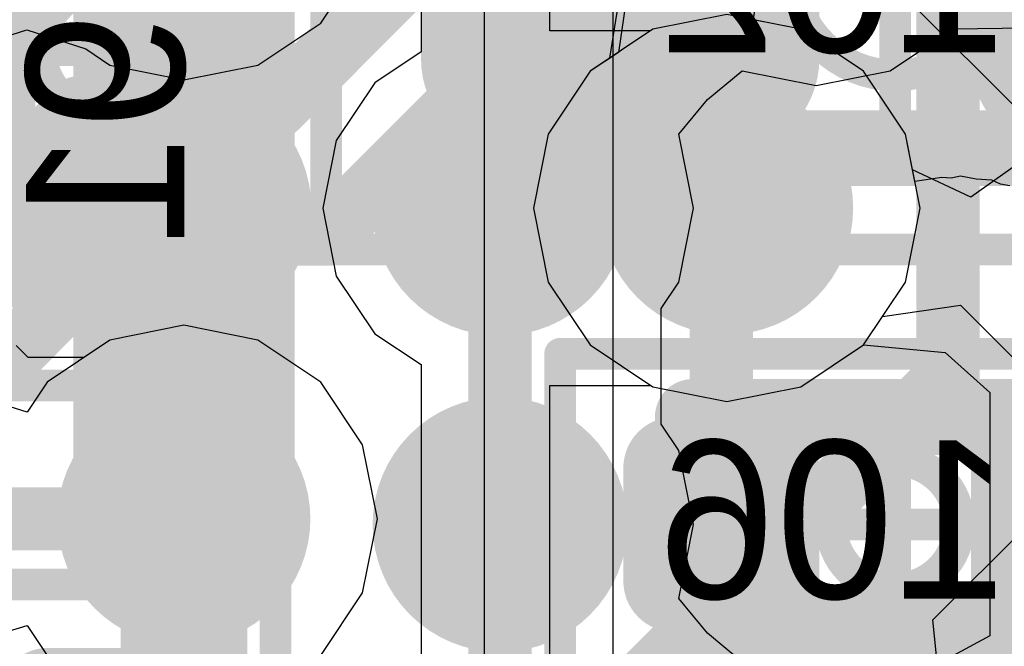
# Model space of a CAD drawing. Header units: millimetres. Extents: x -2 to 68, y -2 to 27.4.
# Tile 391 of 594: x 37.9 to 39.4, y 16.3 to 17.3. Entities that reach past the tile are written whole.
import ezdxf

# ---------------------------------------------------------------- set-up
doc = ezdxf.new("R2010")
doc.units = ezdxf.units.MM
for name, color, linetype in [('BottomLayer', 5, 'Continuous'), ('BottomPaste', 16, 'Continuous'), ('BottomSolder', 6, 'Continuous'), ('DrillGuide', 244, 'Continuous'), ('Mechanical10', 56, 'Continuous'), ('Mechanical17', 56, 'Continuous'), ('Mechanical6', 56, 'Continuous'), ('MidLayer1', 16, 'Continuous'), ('MidLayer2', 76, 'Continuous'), ('MidLayer3', 90, 'Continuous'), ('MidLayer4', 156, 'Continuous'), ('MidLayer5', 130, 'Continuous'), ('MidLayer6', 216, 'Continuous'), ('MidLayer7', 6, 'Continuous'), ('MidLayer8', 54, 'Continuous'), ('MultiLayer', 9, 'Continuous'), ('TopLayer', 1, 'Continuous'), ('TopPaste', 8, 'Continuous'), ('TopSolder', 216, 'Continuous'), ('ViaHoleLayer', 16, 'Continuous')]:
    doc.layers.add(name, color=color, linetype=linetype)

# ---------------------------------------------------------------- blocks, each defined once
blk = doc.blocks.new('BGA486C50P27X27_1400X1400X125_227')
at = {"layer": 'TopLayer', "const_width": 0.1}
for points in [[(1.45, -2, 1), (1.55, -2, 1)], [(0.95, -2.5, 1), (1.05, -2.5, 1)], [(1.45, -2.5, 1), (1.55, -2.5, 1)]]:
    blk.add_lwpolyline(points, format="xyb", close=True, dxfattribs=at)
at = {"layer": 'TopPaste', "const_width": 0.1}
for points in [[(1.45, -2, 1), (1.55, -2, 1)], [(0.95, -2.5, 1), (1.05, -2.5, 1)], [(1.45, -2.5, 1), (1.55, -2.5, 1)]]:
    blk.add_lwpolyline(points, format="xyb", close=True, dxfattribs=at)
at = {"layer": 'TopSolder', "const_width": 0.2016}
for points in [[(1.3992, -2, 1), (1.6008, -2, 1)], [(0.8992, -2.5, 1), (1.1008, -2.5, 1)], [(1.3992, -2.5, 1), (1.6008, -2.5, 1)]]:
    blk.add_lwpolyline(points, format="xyb", close=True, dxfattribs=at)
blk = doc.blocks.new('CAP_0402_B_352')
at = {"layer": 'BottomLayer', "const_width": 0.1508}
for points in [[(-0.3462, 0.1392, 1), (-0.1954, 0.1392, 1)], [(0.1954, 0.1392, 1), (0.3462, 0.1392, 1)], [(0.5238, 0.1392, 1), (0.6746, 0.1392, 1)]]:
    blk.add_lwpolyline(points, format="xyb", close=True, dxfattribs=at)
at = {"layer": 'BottomLayer'}
for points in [[(0.2708, -0.29), (0.5992, -0.29), (0.2708, 0.29), (0.5992, 0.29)], [(-0.12, 0.1392), (-0.75, 0.1392), (-0.12, -0.1392), (-0.75, -0.1392)], [(0.12, -0.1392), (0.75, -0.1392), (0.12, 0.1392), (0.75, 0.1392)]]:
    blk.add_solid(points, dxfattribs=at)
at = {"layer": 'BottomPaste', "const_width": 0.1508}
for points in [[(-0.3462, 0.1392, 1), (-0.1954, 0.1392, 1)], [(0.1954, 0.1392, 1), (0.3462, 0.1392, 1)], [(0.5238, 0.1392, 1), (0.6746, 0.1392, 1)]]:
    blk.add_lwpolyline(points, format="xyb", close=True, dxfattribs=at)
at = {"layer": 'BottomPaste'}
for points in [[(0.2708, -0.29), (0.5992, -0.29), (0.2708, 0.29), (0.5992, 0.29)], [(-0.12, 0.1392), (-0.75, 0.1392), (-0.12, -0.1392), (-0.75, -0.1392)], [(0.12, -0.1392), (0.75, -0.1392), (0.12, 0.1392), (0.75, 0.1392)]]:
    blk.add_solid(points, dxfattribs=at)
at = {"layer": 'BottomSolder', "const_width": 0.1508}
for points in [[(-0.3462, 0.1392, 1), (-0.1954, 0.1392, 1)], [(0.1954, 0.1392, 1), (0.3462, 0.1392, 1)], [(0.5238, 0.1392, 1), (0.6746, 0.1392, 1)]]:
    blk.add_lwpolyline(points, format="xyb", close=True, dxfattribs=at)
at = {"layer": 'BottomSolder'}
for points in [[(0.2708, -0.29), (0.5992, -0.29), (0.2708, 0.29), (0.5992, 0.29)], [(-0.12, 0.1392), (-0.75, 0.1392), (-0.12, -0.1392), (-0.75, -0.1392)], [(0.12, -0.1392), (0.75, -0.1392), (0.12, 0.1392), (0.75, 0.1392)]]:
    blk.add_solid(points, dxfattribs=at)
at = {"layer": 'Mechanical10', "const_width": 0.12}
for points in [[(0.53, 0.28), (-0.53, 0.28)], [(0.53, 0.28), (0.53, -0.28)]]:
    blk.add_lwpolyline(points, dxfattribs=at)
at = {"layer": 'Mechanical10', "const_width": 0.06}
blk.add_lwpolyline([(0.5, 0.28, 1), (0.56, 0.28, 1)], format="xyb", close=True, dxfattribs=at)
blk.add_lwpolyline([(0.5, 0.28, 1), (0.56, 0.28, 1)], format="xyb", close=True, dxfattribs=at)
at = {"layer": 'Mechanical6', "const_width": 0.05}
for points in [[(0.9, 0.44), (-0.9, 0.44)], [(0.9, 0.44), (0.9, -0.44)], [(0, 0.22), (0, -0.22)]]:
    blk.add_lwpolyline(points, dxfattribs=at)
at = {"layer": 'Mechanical6'}
for points, const_width in [([(0.8875, 0.44, 1), (0.9125, 0.44, 1)], 0.025), ([(0.8875, 0.44, 1), (0.9125, 0.44, 1)], 0.025), ([(-0.0125, 0.22, 1), (0.0125, 0.22, 1)], 0.025), ([(0.165, 0, 1), (-0.165, 0, 1)], 0.05)]:
    blk.add_lwpolyline(points, format="xyb", close=True, dxfattribs=dict(at, const_width=const_width))
blk = doc.blocks.new('CAP_0201_B_363')
at = {"layer": 'BottomLayer', "const_width": 0.0806}
for points in [[(-0.3897, 0.0894, 1), (-0.3091, 0.0894, 1)], [(-0.2409, 0.0894, 1), (-0.1603, 0.0894, 1)], [(0.1603, 0.0894, 1), (0.2409, 0.0894, 1)], [(0.3091, 0.0894, 1), (0.3897, 0.0894, 1)], [(-0.3897, -0.0894, 1), (-0.3091, -0.0894, 1)], [(-0.2409, -0.0894, 1), (-0.1603, -0.0894, 1)], [(0.1603, -0.0894, 1), (0.2409, -0.0894, 1)], [(0.3091, -0.0894, 1), (0.3897, -0.0894, 1)]]:
    blk.add_lwpolyline(points, format="xyb", close=True, dxfattribs=at)
at = {"layer": 'BottomLayer'}
for points in [[(-0.2006, 0.17), (-0.3494, 0.17), (-0.2006, -0.17), (-0.3494, -0.17)], [(0.2006, -0.17), (0.3494, -0.17), (0.2006, 0.17), (0.3494, 0.17)], [(-0.12, 0.0894), (-0.43, 0.0894), (-0.12, -0.0894), (-0.43, -0.0894)], [(0.12, -0.0894), (0.43, -0.0894), (0.12, 0.0894), (0.43, 0.0894)]]:
    blk.add_solid(points, dxfattribs=at)
at = {"layer": 'BottomPaste', "const_width": 0.0806}
for points in [[(-0.3897, 0.0894, 1), (-0.3091, 0.0894, 1)], [(-0.2409, 0.0894, 1), (-0.1603, 0.0894, 1)], [(0.1603, 0.0894, 1), (0.2409, 0.0894, 1)], [(0.3091, 0.0894, 1), (0.3897, 0.0894, 1)], [(-0.3897, -0.0894, 1), (-0.3091, -0.0894, 1)], [(-0.2409, -0.0894, 1), (-0.1603, -0.0894, 1)], [(0.1603, -0.0894, 1), (0.2409, -0.0894, 1)], [(0.3091, -0.0894, 1), (0.3897, -0.0894, 1)]]:
    blk.add_lwpolyline(points, format="xyb", close=True, dxfattribs=at)
at = {"layer": 'BottomPaste'}
for points in [[(-0.2006, 0.17), (-0.3494, 0.17), (-0.2006, -0.17), (-0.3494, -0.17)], [(0.2006, -0.17), (0.3494, -0.17), (0.2006, 0.17), (0.3494, 0.17)], [(-0.12, 0.0894), (-0.43, 0.0894), (-0.12, -0.0894), (-0.43, -0.0894)], [(0.12, -0.0894), (0.43, -0.0894), (0.12, 0.0894), (0.43, 0.0894)]]:
    blk.add_solid(points, dxfattribs=at)
at = {"layer": 'BottomSolder', "const_width": 0.0806}
for points in [[(-0.3897, 0.0894, 1), (-0.3091, 0.0894, 1)], [(-0.2409, 0.0894, 1), (-0.1603, 0.0894, 1)], [(0.1603, 0.0894, 1), (0.2409, 0.0894, 1)], [(0.3091, 0.0894, 1), (0.3897, 0.0894, 1)], [(-0.3897, -0.0894, 1), (-0.3091, -0.0894, 1)], [(-0.2409, -0.0894, 1), (-0.1603, -0.0894, 1)], [(0.1603, -0.0894, 1), (0.2409, -0.0894, 1)], [(0.3091, -0.0894, 1), (0.3897, -0.0894, 1)]]:
    blk.add_lwpolyline(points, format="xyb", close=True, dxfattribs=at)
at = {"layer": 'BottomSolder'}
for points in [[(-0.2006, 0.17), (-0.3494, 0.17), (-0.2006, -0.17), (-0.3494, -0.17)], [(0.2006, -0.17), (0.3494, -0.17), (0.2006, 0.17), (0.3494, 0.17)], [(-0.12, 0.0894), (-0.43, 0.0894), (-0.12, -0.0894), (-0.43, -0.0894)], [(0.12, -0.0894), (0.43, -0.0894), (0.12, 0.0894), (0.43, 0.0894)]]:
    blk.add_solid(points, dxfattribs=at)
at = {"layer": 'Mechanical10', "const_width": 0.12}
for points in [[(-0.32, 0.17), (-0.32, -0.17)], [(0.32, 0.17), (-0.32, 0.17)], [(0.32, 0.17), (0.32, -0.17)], [(0.32, -0.17), (-0.32, -0.17)]]:
    blk.add_lwpolyline(points, dxfattribs=at)
at = {"layer": 'Mechanical10', "const_width": 0.06}
for points in [[(-0.35, 0.17, 1), (-0.29, 0.17, 1)], [(-0.35, 0.17, 1), (-0.29, 0.17, 1)], [(0.29, 0.17, 1), (0.35, 0.17, 1)], [(0.29, 0.17, 1), (0.35, 0.17, 1)], [(-0.35, -0.17, 1), (-0.29, -0.17, 1)], [(-0.35, -0.17, 1), (-0.29, -0.17, 1)], [(0.29, -0.17, 1), (0.35, -0.17, 1)], [(0.29, -0.17, 1), (0.35, -0.17, 1)]]:
    blk.add_lwpolyline(points, format="xyb", close=True, dxfattribs=at)
at = {"layer": 'Mechanical6', "const_width": 0.05}
for points in [[(-0.53, 0.27), (-0.53, -0.27)], [(0.53, 0.27), (-0.53, 0.27)], [(0.53, 0.27), (0.53, -0.27)], [(0, 0.135), (0, -0.135)], [(0.135, 0), (-0.135, 0)], [(0.53, -0.27), (-0.53, -0.27)]]:
    blk.add_lwpolyline(points, dxfattribs=at)
at = {"layer": 'Mechanical6'}
for points, const_width in [([(-0.5425, 0.27, 1), (-0.5175, 0.27, 1)], 0.025), ([(-0.5425, 0.27, 1), (-0.5175, 0.27, 1)], 0.025), ([(0.5175, 0.27, 1), (0.5425, 0.27, 1)], 0.025), ([(0.5175, 0.27, 1), (0.5425, 0.27, 1)], 0.025), ([(-0.0125, 0.135, 1), (0.0125, 0.135, 1)], 0.025), ([(0.1013, 0, 1), (-0.1013, 0, 1)], 0.05), ([(-0.1475, 0, 1), (-0.1225, 0, 1)], 0.025), ([(-0.1138, 0, 1), (-0.0888, 0, 1)], 0.025), ([(0.0888, 0, 1), (0.1138, 0, 1)], 0.025), ([(0.1225, 0, 1), (0.1475, 0, 1)], 0.025), ([(-0.0125, -0.135, 1), (0.0125, -0.135, 1)], 0.025), ([(-0.5425, -0.27, 1), (-0.5175, -0.27, 1)], 0.025), ([(-0.5425, -0.27, 1), (-0.5175, -0.27, 1)], 0.025), ([(0.5175, -0.27, 1), (0.5425, -0.27, 1)], 0.025), ([(0.5175, -0.27, 1), (0.5425, -0.27, 1)], 0.025)]:
    blk.add_lwpolyline(points, format="xyb", close=True, dxfattribs=dict(at, const_width=const_width))
blk = doc.blocks.new('CAP_0201_B_374')
at = {"layer": 'BottomLayer', "const_width": 0.0806}
for points in [[(-0.3897, 0.0894, 1), (-0.3091, 0.0894, 1)], [(-0.2409, 0.0894, 1), (-0.1603, 0.0894, 1)], [(0.1603, 0.0894, 1), (0.2409, 0.0894, 1)], [(0.3091, 0.0894, 1), (0.3897, 0.0894, 1)], [(-0.3897, -0.0894, 1), (-0.3091, -0.0894, 1)], [(-0.2409, -0.0894, 1), (-0.1603, -0.0894, 1)], [(0.1603, -0.0894, 1), (0.2409, -0.0894, 1)], [(0.3091, -0.0894, 1), (0.3897, -0.0894, 1)]]:
    blk.add_lwpolyline(points, format="xyb", close=True, dxfattribs=at)
at = {"layer": 'BottomLayer'}
for points in [[(-0.2006, 0.17), (-0.3494, 0.17), (-0.2006, -0.17), (-0.3494, -0.17)], [(0.2006, -0.17), (0.3494, -0.17), (0.2006, 0.17), (0.3494, 0.17)], [(-0.12, 0.0894), (-0.43, 0.0894), (-0.12, -0.0894), (-0.43, -0.0894)], [(0.12, -0.0894), (0.43, -0.0894), (0.12, 0.0894), (0.43, 0.0894)]]:
    blk.add_solid(points, dxfattribs=at)
at = {"layer": 'BottomPaste', "const_width": 0.0806}
for points in [[(-0.3897, 0.0894, 1), (-0.3091, 0.0894, 1)], [(-0.2409, 0.0894, 1), (-0.1603, 0.0894, 1)], [(0.1603, 0.0894, 1), (0.2409, 0.0894, 1)], [(0.3091, 0.0894, 1), (0.3897, 0.0894, 1)], [(-0.3897, -0.0894, 1), (-0.3091, -0.0894, 1)], [(-0.2409, -0.0894, 1), (-0.1603, -0.0894, 1)], [(0.1603, -0.0894, 1), (0.2409, -0.0894, 1)], [(0.3091, -0.0894, 1), (0.3897, -0.0894, 1)]]:
    blk.add_lwpolyline(points, format="xyb", close=True, dxfattribs=at)
at = {"layer": 'BottomPaste'}
for points in [[(-0.2006, 0.17), (-0.3494, 0.17), (-0.2006, -0.17), (-0.3494, -0.17)], [(0.2006, -0.17), (0.3494, -0.17), (0.2006, 0.17), (0.3494, 0.17)], [(-0.12, 0.0894), (-0.43, 0.0894), (-0.12, -0.0894), (-0.43, -0.0894)], [(0.12, -0.0894), (0.43, -0.0894), (0.12, 0.0894), (0.43, 0.0894)]]:
    blk.add_solid(points, dxfattribs=at)
at = {"layer": 'BottomSolder', "const_width": 0.0806}
for points in [[(-0.3897, 0.0894, 1), (-0.3091, 0.0894, 1)], [(-0.2409, 0.0894, 1), (-0.1603, 0.0894, 1)], [(0.1603, 0.0894, 1), (0.2409, 0.0894, 1)], [(0.3091, 0.0894, 1), (0.3897, 0.0894, 1)], [(-0.3897, -0.0894, 1), (-0.3091, -0.0894, 1)], [(-0.2409, -0.0894, 1), (-0.1603, -0.0894, 1)], [(0.1603, -0.0894, 1), (0.2409, -0.0894, 1)], [(0.3091, -0.0894, 1), (0.3897, -0.0894, 1)]]:
    blk.add_lwpolyline(points, format="xyb", close=True, dxfattribs=at)
at = {"layer": 'BottomSolder'}
for points in [[(-0.2006, 0.17), (-0.3494, 0.17), (-0.2006, -0.17), (-0.3494, -0.17)], [(0.2006, -0.17), (0.3494, -0.17), (0.2006, 0.17), (0.3494, 0.17)], [(-0.12, 0.0894), (-0.43, 0.0894), (-0.12, -0.0894), (-0.43, -0.0894)], [(0.12, -0.0894), (0.43, -0.0894), (0.12, 0.0894), (0.43, 0.0894)]]:
    blk.add_solid(points, dxfattribs=at)
at = {"layer": 'Mechanical10', "const_width": 0.12}
for points in [[(0.32, 0.17), (-0.32, 0.17)], [(-0.32, -0.17), (-0.32, 0.17)], [(0.32, -0.17), (0.32, 0.17)], [(0.32, -0.17), (-0.32, -0.17)]]:
    blk.add_lwpolyline(points, dxfattribs=at)
at = {"layer": 'Mechanical10', "const_width": 0.06}
for points in [[(-0.35, 0.17, 1), (-0.29, 0.17, 1)], [(-0.35, 0.17, 1), (-0.29, 0.17, 1)], [(0.29, 0.17, 1), (0.35, 0.17, 1)], [(0.29, 0.17, 1), (0.35, 0.17, 1)], [(-0.35, -0.17, 1), (-0.29, -0.17, 1)], [(-0.35, -0.17, 1), (-0.29, -0.17, 1)], [(0.29, -0.17, 1), (0.35, -0.17, 1)], [(0.29, -0.17, 1), (0.35, -0.17, 1)]]:
    blk.add_lwpolyline(points, format="xyb", close=True, dxfattribs=at)
at = {"layer": 'Mechanical6', "const_width": 0.05}
for points in [[(0.53, 0.27), (-0.53, 0.27)], [(-0.53, -0.27), (-0.53, 0.27)], [(0.53, -0.27), (0.53, 0.27)], [(0, -0.135), (0, 0.135)], [(0.135, 0), (-0.135, 0)], [(0.53, -0.27), (-0.53, -0.27)]]:
    blk.add_lwpolyline(points, dxfattribs=at)
at = {"layer": 'Mechanical6'}
for points, const_width in [([(-0.5425, 0.27, 1), (-0.5175, 0.27, 1)], 0.025), ([(-0.5425, 0.27, 1), (-0.5175, 0.27, 1)], 0.025), ([(0.5175, 0.27, 1), (0.5425, 0.27, 1)], 0.025), ([(0.5175, 0.27, 1), (0.5425, 0.27, 1)], 0.025), ([(-0.0125, 0.135, 1), (0.0125, 0.135, 1)], 0.025), ([(0.1013, 0, 1), (-0.1013, 0, 1)], 0.05), ([(-0.1475, 0, 1), (-0.1225, 0, 1)], 0.025), ([(-0.1138, 0, 1), (-0.0888, 0, 1)], 0.025), ([(0.0888, 0, 1), (0.1138, 0, 1)], 0.025), ([(0.1225, 0, 1), (0.1475, 0, 1)], 0.025), ([(-0.0125, -0.135, 1), (0.0125, -0.135, 1)], 0.025), ([(-0.5425, -0.27, 1), (-0.5175, -0.27, 1)], 0.025), ([(-0.5425, -0.27, 1), (-0.5175, -0.27, 1)], 0.025), ([(0.5175, -0.27, 1), (0.5425, -0.27, 1)], 0.025), ([(0.5175, -0.27, 1), (0.5425, -0.27, 1)], 0.025)]:
    blk.add_lwpolyline(points, format="xyb", close=True, dxfattribs=dict(at, const_width=const_width))
blk = doc.blocks.new('CAP_0201_B_376')
at = {"layer": 'BottomLayer', "const_width": 0.0806}
for points in [[(-0.3897, 0.0894, 1), (-0.3091, 0.0894, 1)], [(-0.2409, 0.0894, 1), (-0.1603, 0.0894, 1)], [(0.1603, 0.0894, 1), (0.2409, 0.0894, 1)], [(0.3091, 0.0894, 1), (0.3897, 0.0894, 1)], [(-0.3897, -0.0894, 1), (-0.3091, -0.0894, 1)], [(-0.2409, -0.0894, 1), (-0.1603, -0.0894, 1)], [(0.1603, -0.0894, 1), (0.2409, -0.0894, 1)], [(0.3091, -0.0894, 1), (0.3897, -0.0894, 1)]]:
    blk.add_lwpolyline(points, format="xyb", close=True, dxfattribs=at)
at = {"layer": 'BottomLayer'}
for points in [[(-0.2006, 0.17), (-0.3494, 0.17), (-0.2006, -0.17), (-0.3494, -0.17)], [(0.2006, -0.17), (0.3494, -0.17), (0.2006, 0.17), (0.3494, 0.17)], [(-0.12, 0.0894), (-0.43, 0.0894), (-0.12, -0.0894), (-0.43, -0.0894)], [(0.12, -0.0894), (0.43, -0.0894), (0.12, 0.0894), (0.43, 0.0894)]]:
    blk.add_solid(points, dxfattribs=at)
at = {"layer": 'BottomPaste', "const_width": 0.0806}
for points in [[(-0.3897, 0.0894, 1), (-0.3091, 0.0894, 1)], [(-0.2409, 0.0894, 1), (-0.1603, 0.0894, 1)], [(0.1603, 0.0894, 1), (0.2409, 0.0894, 1)], [(0.3091, 0.0894, 1), (0.3897, 0.0894, 1)], [(-0.3897, -0.0894, 1), (-0.3091, -0.0894, 1)], [(-0.2409, -0.0894, 1), (-0.1603, -0.0894, 1)], [(0.1603, -0.0894, 1), (0.2409, -0.0894, 1)], [(0.3091, -0.0894, 1), (0.3897, -0.0894, 1)]]:
    blk.add_lwpolyline(points, format="xyb", close=True, dxfattribs=at)
at = {"layer": 'BottomPaste'}
for points in [[(-0.2006, 0.17), (-0.3494, 0.17), (-0.2006, -0.17), (-0.3494, -0.17)], [(0.2006, -0.17), (0.3494, -0.17), (0.2006, 0.17), (0.3494, 0.17)], [(-0.12, 0.0894), (-0.43, 0.0894), (-0.12, -0.0894), (-0.43, -0.0894)], [(0.12, -0.0894), (0.43, -0.0894), (0.12, 0.0894), (0.43, 0.0894)]]:
    blk.add_solid(points, dxfattribs=at)
at = {"layer": 'BottomSolder', "const_width": 0.0806}
for points in [[(-0.3897, 0.0894, 1), (-0.3091, 0.0894, 1)], [(-0.2409, 0.0894, 1), (-0.1603, 0.0894, 1)], [(0.1603, 0.0894, 1), (0.2409, 0.0894, 1)], [(0.3091, 0.0894, 1), (0.3897, 0.0894, 1)], [(-0.3897, -0.0894, 1), (-0.3091, -0.0894, 1)], [(-0.2409, -0.0894, 1), (-0.1603, -0.0894, 1)], [(0.1603, -0.0894, 1), (0.2409, -0.0894, 1)], [(0.3091, -0.0894, 1), (0.3897, -0.0894, 1)]]:
    blk.add_lwpolyline(points, format="xyb", close=True, dxfattribs=at)
at = {"layer": 'BottomSolder'}
for points in [[(-0.2006, 0.17), (-0.3494, 0.17), (-0.2006, -0.17), (-0.3494, -0.17)], [(0.2006, -0.17), (0.3494, -0.17), (0.2006, 0.17), (0.3494, 0.17)], [(-0.12, 0.0894), (-0.43, 0.0894), (-0.12, -0.0894), (-0.43, -0.0894)], [(0.12, -0.0894), (0.43, -0.0894), (0.12, 0.0894), (0.43, 0.0894)]]:
    blk.add_solid(points, dxfattribs=at)
at = {"layer": 'Mechanical10', "const_width": 0.12}
for points in [[(0.32, 0.17), (-0.32, 0.17)], [(-0.32, -0.17), (-0.32, 0.17)], [(0.32, -0.17), (0.32, 0.17)], [(0.32, -0.17), (-0.32, -0.17)]]:
    blk.add_lwpolyline(points, dxfattribs=at)
at = {"layer": 'Mechanical10', "const_width": 0.06}
for points in [[(-0.35, 0.17, 1), (-0.29, 0.17, 1)], [(-0.35, 0.17, 1), (-0.29, 0.17, 1)], [(0.29, 0.17, 1), (0.35, 0.17, 1)], [(0.29, 0.17, 1), (0.35, 0.17, 1)], [(-0.35, -0.17, 1), (-0.29, -0.17, 1)], [(-0.35, -0.17, 1), (-0.29, -0.17, 1)], [(0.29, -0.17, 1), (0.35, -0.17, 1)], [(0.29, -0.17, 1), (0.35, -0.17, 1)]]:
    blk.add_lwpolyline(points, format="xyb", close=True, dxfattribs=at)
at = {"layer": 'Mechanical6', "const_width": 0.05}
for points in [[(0.53, 0.27), (-0.53, 0.27)], [(-0.53, -0.27), (-0.53, 0.27)], [(0.53, -0.27), (0.53, 0.27)], [(0, -0.135), (0, 0.135)], [(0.135, 0), (-0.135, 0)], [(0.53, -0.27), (-0.53, -0.27)]]:
    blk.add_lwpolyline(points, dxfattribs=at)
at = {"layer": 'Mechanical6'}
for points, const_width in [([(-0.5425, 0.27, 1), (-0.5175, 0.27, 1)], 0.025), ([(-0.5425, 0.27, 1), (-0.5175, 0.27, 1)], 0.025), ([(0.5175, 0.27, 1), (0.5425, 0.27, 1)], 0.025), ([(0.5175, 0.27, 1), (0.5425, 0.27, 1)], 0.025), ([(-0.0125, 0.135, 1), (0.0125, 0.135, 1)], 0.025), ([(0.1013, 0, 1), (-0.1013, 0, 1)], 0.05), ([(-0.1475, 0, 1), (-0.1225, 0, 1)], 0.025), ([(-0.1138, 0, 1), (-0.0888, 0, 1)], 0.025), ([(0.0888, 0, 1), (0.1138, 0, 1)], 0.025), ([(0.1225, 0, 1), (0.1475, 0, 1)], 0.025), ([(-0.0125, -0.135, 1), (0.0125, -0.135, 1)], 0.025), ([(-0.5425, -0.27, 1), (-0.5175, -0.27, 1)], 0.025), ([(-0.5425, -0.27, 1), (-0.5175, -0.27, 1)], 0.025), ([(0.5175, -0.27, 1), (0.5425, -0.27, 1)], 0.025), ([(0.5175, -0.27, 1), (0.5425, -0.27, 1)], 0.025)]:
    blk.add_lwpolyline(points, format="xyb", close=True, dxfattribs=dict(at, const_width=const_width))

msp = doc.modelspace()

# ---------------------------------------------------------------- linework, layer by layer
at = {"layer": 'BottomLayer', "const_width": 0.1}
for points in [[(38.8285, 16.9936), (38.8285, 17.3615)], [(38.8285, 16.9936), (38.975, 16.8471)], [(37.375, 16.975), (38, 16.975)], [(38.975, 16.5), (38.975, 16.8471)], [(38.975, 16.0907), (38.975, 16.5)]]:
    msp.add_lwpolyline(points, dxfattribs=at)
at = {"layer": 'BottomLayer', "const_width": 0.05}
for points in [[(38.8035, 16.9936, 1), (38.8535, 16.9936, 1)], [(38.8035, 16.9936, 1), (38.8535, 16.9936, 1)], [(37.975, 16.975, 1), (38.025, 16.975, 1)], [(38.95, 16.8471, 1), (39, 16.8471, 1)], [(38.95, 16.8471, 1), (39, 16.8471, 1)], [(38.95, 16.5, 1), (39, 16.5, 1)], [(38.95, 16.5, 1), (39, 16.5, 1)]]:
    msp.add_lwpolyline(points, format="xyb", close=True, dxfattribs=at)
at = {"layer": 'DrillGuide'}
for points, const_width in [([(38.9336, 17.0003, 1), (39.0336, 17.0003, 1)], 0.1), ([(38.1, 17, 1), (38.15, 17, 1)], 0.05), ([(38.6, 17, 1), (38.65, 17, 1)], 0.05), ([(38.075, 16.509, 1), (38.175, 16.509, 1)], 0.1)]:
    msp.add_lwpolyline(points, format="xyb", close=True, dxfattribs=dict(at, const_width=const_width))
at = {"layer": 'MidLayer1'}
for p, q in [((38.5, 17.592), (38.5, 17.2473)), ((38.7039, 17.2805), (38.7039, 17.5617)), ((38.9836, 17.3062), (38.8666, 17.2829)), ((39.1007, 17.2829), (38.9836, 17.3062)), ((38.863, 17.2805), (38.7039, 17.2805)), ((38.8666, 17.2829), (38.863, 17.2805)), ((39.1999, 17.2166), (39.1007, 17.2829)), ((38.5, 17.2473), (38.4269, 17.1984)), ((39.2662, 17.1174), (39.1999, 17.2166)), ((38.4267, 17.1983), (38.366, 17.1073)), ((38.4269, 17.1984), (38.4267, 17.1983)), ((39.2895, 17.0003), (39.2662, 17.1174)), ((38.366, 17.1073), (38.3446, 17)), ((38.3446, 17), (38.366, 16.8927)), ((39.2662, 16.8833), (39.2895, 17.0003)), ((38.366, 16.8927), (38.4267, 16.8017)), ((39.1999, 16.784), (39.2662, 16.8833)), ((38.4267, 16.8017), (38.5, 16.7528)), ((39.1007, 16.7177), (39.1999, 16.784)), ((38.5, 16.7528), (38.5, 16.2472)), ((38.7039, 16.2804), (38.7039, 16.7198)), ((38.7039, 16.7198), (38.8635, 16.7198)), ((38.8635, 16.7198), (38.8666, 16.7177)), ((38.8666, 16.7177), (38.9836, 16.6944)), ((38.9836, 16.6944), (39.1007, 16.7177))]:
    msp.add_line(p, q, dxfattribs=at)
for points, const_width in [([(38.125, 17), (38.125, 17.491)], 0.35), ([(38.125, 16.509), (38.125, 17)], 0.35), ([(38.625, 17), (38.6252, 17.0002)], 0.15), ([(38.6252, 17.0002), (38.9835, 17.0002)], 0.15), ([(38.9835, 17.0002), (38.9836, 17.0003)], 0.15)]:
    msp.add_lwpolyline(points, dxfattribs=dict(at, const_width=const_width))
for points, const_width in [([(38.8836, 17.0003, 1), (39.0836, 17.0003, 1)], 0.2), ([(38.0375, 17, 1), (38.2125, 17, 1)], 0.175), ([(38.0375, 17, 1), (38.2125, 17, 1)], 0.175), ([(38.05, 17, 1), (38.2, 17, 1)], 0.15), ([(38.55, 17, 1), (38.7, 17, 1)], 0.15), ([(38.5875, 17, 1), (38.6625, 17, 1)], 0.075), ([(38.5877, 17.0002, 1), (38.6627, 17.0002, 1)], 0.075), ([(38.5877, 17.0002, 1), (38.6627, 17.0002, 1)], 0.075), ([(38.946, 17.0002, 1), (39.021, 17.0002, 1)], 0.075), ([(38.946, 17.0002, 1), (39.021, 17.0002, 1)], 0.075), ([(38.9461, 17.0003, 1), (39.0211, 17.0003, 1)], 0.075), ([(38.025, 16.509, 1), (38.225, 16.509, 1)], 0.2), ([(38.0375, 16.509, 1), (38.2125, 16.509, 1)], 0.175)]:
    msp.add_lwpolyline(points, format="xyb", close=True, dxfattribs=dict(at, const_width=const_width))
at = {"layer": 'MidLayer2'}
for p, q in [((38.8226, 17.3938), (38.7982, 17.2372)), ((39.1007, 17.2829), (39.0265, 17.3917)), ((39.1999, 17.2166), (39.1007, 17.2829)), ((38.7982, 17.2372), (38.7673, 17.2166)), ((38.7673, 17.2166), (38.701, 17.1174)), ((39.2662, 17.1174), (39.1999, 17.2166)), ((38.701, 17.1174), (38.6777, 17.0003)), ((39.2775, 17.0608), (39.2662, 17.1174)), ((39.4797, 17.0958), (39.3698, 17.0177)), ((39.3698, 17.0177), (39.2775, 17.0608)), ((38.6777, 17.0003), (38.701, 16.8833)), ((38.701, 16.8833), (38.7673, 16.784)), ((38.7673, 16.784), (38.8666, 16.7177)), ((39.1007, 16.7177), (39.1999, 16.784)), ((39.1999, 16.784), (39.3293, 16.7721)), ((39.3293, 16.7721), (39.4, 16.7089)), ((38.8666, 16.7177), (38.9836, 16.6944)), ((38.9836, 16.6944), (39.1007, 16.7177)), ((39.4, 16.7089), (39.4, 16.3238)), ((39.4, 16.3238), (39.273, 16.2559))]:
    msp.add_line(p, q, dxfattribs=at)
at = {"layer": 'MidLayer2', "const_width": 0.2}
for points in [[(38.8836, 17.0003, 1), (39.0836, 17.0003, 1)], [(38.025, 16.509, 1), (38.225, 16.509, 1)]]:
    msp.add_lwpolyline(points, format="xyb", close=True, dxfattribs=at)
at = {"layer": 'MidLayer3'}
for p, q in [((38.8523, 17.7477), (39.6, 17)), ((38.9836, 17.3062), (38.8666, 17.2829)), ((39.1007, 17.2829), (38.9836, 17.3062)), ((38.8666, 17.2829), (38.7673, 17.2166)), ((39.1999, 17.2166), (39.1007, 17.2829)), ((38.7673, 17.2166), (38.701, 17.1174)), ((39.2662, 17.1174), (39.1999, 17.2166)), ((38.701, 17.1174), (38.6777, 17.0003)), ((39.2895, 17.0003), (39.2662, 17.1174)), ((38.6777, 17.0003), (38.701, 16.8833)), ((39.2662, 16.8833), (39.2895, 17.0003)), ((38.701, 16.8833), (38.7673, 16.784)), ((39.1999, 16.784), (39.2662, 16.8833)), ((38.7673, 16.784), (38.8666, 16.7177)), ((39.1007, 16.7177), (39.1999, 16.784)), ((38.8666, 16.7177), (38.9836, 16.6944)), ((38.9836, 16.6944), (39.1007, 16.7177))]:
    msp.add_line(p, q, dxfattribs=at)
at = {"layer": 'MidLayer3', "const_width": 0.2}
for points in [[(38.8836, 17.0003, 1), (39.0836, 17.0003, 1)], [(38.025, 16.509, 1), (38.225, 16.509, 1)]]:
    msp.add_lwpolyline(points, format="xyb", close=True, dxfattribs=at)
at = {"layer": 'MidLayer4'}
for p, q in [((38.3413, 17.2927), (38.4076, 17.3919)), ((38.9836, 17.3062), (38.8666, 17.2829)), ((39.1007, 17.2829), (38.9836, 17.3062)), ((38.242, 17.2264), (38.3413, 17.2927)), ((37.7832, 17.252), (37.8764, 17.2822)), ((37.8764, 17.2822), (37.9696, 17.252)), ((38.8666, 17.2829), (38.7673, 17.2166)), ((39.1999, 17.2166), (39.1007, 17.2829)), ((37.9696, 17.252), (38.0079, 17.2264)), ((38.0079, 17.2264), (38.125, 17.2031)), ((38.125, 17.2031), (38.242, 17.2264)), ((38.7673, 17.2166), (38.701, 17.1174)), ((39.2662, 17.1174), (39.1999, 17.2166)), ((38.701, 17.1174), (38.6777, 17.0003)), ((39.2895, 17.0003), (39.2662, 17.1174)), ((38.6777, 17.0003), (38.701, 16.8833)), ((39.2662, 16.8833), (39.2895, 17.0003)), ((38.701, 16.8833), (38.7673, 16.784)), ((39.1999, 16.784), (39.2662, 16.8833)), ((38.125, 16.8149), (38.0079, 16.7916)), ((38.242, 16.7916), (38.125, 16.8149)), ((38.0079, 16.7916), (37.9665, 16.7639)), ((38.3413, 16.7253), (38.242, 16.7916)), ((37.8787, 16.7639), (37.8594, 16.7832)), ((38.7673, 16.784), (38.8666, 16.7177)), ((39.1007, 16.7177), (39.1999, 16.784)), ((37.9665, 16.7639), (37.8787, 16.7639)), ((38.4076, 16.6261), (38.3413, 16.7253)), ((38.8666, 16.7177), (38.9836, 16.6944)), ((38.9836, 16.6944), (39.1007, 16.7177)), ((38.4309, 16.509), (38.4076, 16.6261)), ((38.4076, 16.3919), (38.4309, 16.509)), ((38.3413, 16.2927), (38.4076, 16.3919))]:
    msp.add_line(p, q, dxfattribs=at)
for points, const_width in [([(38.8836, 17.0003, 1), (39.0836, 17.0003, 1)], 0.2), ([(38.025, 16.509, 1), (38.225, 16.509, 1)], 0.2), ([(38.1, 16.509, 1), (38.15, 16.509, 1)], 0.05)]:
    msp.add_lwpolyline(points, format="xyb", close=True, dxfattribs=dict(at, const_width=const_width))
at = {"layer": 'MidLayer4', "const_width": 0.1}
msp.add_lwpolyline([(37.7731, 16.509), (38.125, 16.509)], dxfattribs=at)
at = {"layer": 'MidLayer5'}
for p, q in [((39.3098, 16.3494), (39.5139, 16.5534)), ((39.3223, 16.223), (39.3098, 16.3494))]:
    msp.add_line(p, q, dxfattribs=at)
at = {"layer": 'MidLayer5', "const_width": 0.1}
for points in [[(39.3336, 16.7336), (39.3336, 18.8165)], [(38.675, 17.2812), (38.675, 17.7368)], [(38.27, 17.159), (38.475, 17.364)], [(38.3528, 16.959), (38.675, 17.2812)], [(37.436, 16.636), (37.959, 17.159)], [(37.959, 17.159), (38.27, 17.159)], [(37.636, 16.5531), (38.0418, 16.959)], [(38.0418, 16.959), (38.3528, 16.959)], [(38.8, 16.2), (39.3336, 16.7336)]]:
    msp.add_lwpolyline(points, dxfattribs=at)
at = {"layer": 'MidLayer5'}
for points, const_width in [([(38.65, 17.2812, 1), (38.7, 17.2812, 1)], 0.05), ([(38.65, 17.2812, 1), (38.7, 17.2812, 1)], 0.05), ([(37.934, 17.159, 1), (37.984, 17.159, 1)], 0.05), ([(37.934, 17.159, 1), (37.984, 17.159, 1)], 0.05), ([(38.245, 17.159, 1), (38.295, 17.159, 1)], 0.05), ([(38.245, 17.159, 1), (38.295, 17.159, 1)], 0.05), ([(38.8836, 17.0003, 1), (39.0836, 17.0003, 1)], 0.2), ([(38.0168, 16.959, 1), (38.0668, 16.959, 1)], 0.05), ([(38.0168, 16.959, 1), (38.0668, 16.959, 1)], 0.05), ([(38.3278, 16.959, 1), (38.3778, 16.959, 1)], 0.05), ([(38.3278, 16.959, 1), (38.3778, 16.959, 1)], 0.05), ([(39.3086, 16.7336, 1), (39.3586, 16.7336, 1)], 0.05), ([(39.3086, 16.7336, 1), (39.3586, 16.7336, 1)], 0.05), ([(38.025, 16.509, 1), (38.225, 16.509, 1)], 0.2)]:
    msp.add_lwpolyline(points, format="xyb", close=True, dxfattribs=dict(at, const_width=const_width))
at = {"layer": 'MidLayer6'}
for p, q in [((38.8301, 17.3699), (38.8121, 17.2465)), ((39.0257, 17.2978), (39.0319, 17.3403)), ((39.1007, 17.2829), (39.0257, 17.2978)), ((39.1999, 17.2166), (39.1007, 17.2829)), ((38.8121, 17.2465), (38.7673, 17.2166)), ((38.7673, 17.2166), (38.701, 17.1174)), ((39.2662, 17.1174), (39.1999, 17.2166)), ((38.701, 17.1174), (38.6777, 17.0003)), ((39.2811, 17.0424), (39.2662, 17.1174)), ((39.3236, 17.0486), (39.2811, 17.0424)), ((39.3385, 17.0478), (39.3236, 17.0486)), ((39.3532, 17.0507), (39.3385, 17.0478)), ((39.3779, 17.0458), (39.3532, 17.0507)), ((39.4031, 17.0445), (39.3779, 17.0458)), ((39.4166, 17.0381), (39.4031, 17.0445)), ((39.4312, 17.0352), (39.4166, 17.0381)), ((38.6777, 17.0003), (38.701, 16.8833)), ((38.701, 16.8833), (38.7673, 16.784)), ((39.2298, 16.8288), (39.3532, 16.8468)), ((39.3532, 16.8468), (39.65, 16.55)), ((39.1999, 16.784), (39.2298, 16.8288)), ((38.7673, 16.784), (38.8666, 16.7177)), ((39.1007, 16.7177), (39.1999, 16.784)), ((38.8666, 16.7177), (38.9836, 16.6944)), ((38.9836, 16.6944), (39.1007, 16.7177))]:
    msp.add_line(p, q, dxfattribs=at)
at = {"layer": 'MidLayer6', "const_width": 0.2}
for points in [[(38.8836, 17.0003, 1), (39.0836, 17.0003, 1)], [(38.025, 16.509, 1), (38.225, 16.509, 1)]]:
    msp.add_lwpolyline(points, format="xyb", close=True, dxfattribs=at)
at = {"layer": 'MidLayer7'}
for p, q in [((38.6, 17.6), (38.6, 15.4)), ((38.8039, 15.4), (38.8039, 17.6))]:
    msp.add_line(p, q, dxfattribs=at)
at = {"layer": 'MidLayer7', "const_width": 0.2}
for points in [[(38.8836, 17.0003, 1), (39.0836, 17.0003, 1)], [(38.025, 16.509, 1), (38.225, 16.509, 1)]]:
    msp.add_lwpolyline(points, format="xyb", close=True, dxfattribs=at)
at = {"layer": 'MidLayer8'}
for p, q in [((38.3413, 17.2927), (38.4076, 17.3919)), ((38.242, 17.2264), (38.3413, 17.2927)), ((37.7832, 17.252), (37.8764, 17.2822)), ((37.8764, 17.2822), (37.9696, 17.252)), ((37.9696, 17.252), (38.0079, 17.2264)), ((38.0079, 17.2264), (38.125, 17.2031)), ((38.125, 17.2031), (38.242, 17.2264)), ((38.125, 16.8149), (38.0079, 16.7916)), ((38.242, 16.7916), (38.125, 16.8149)), ((38.0079, 16.7916), (37.9087, 16.7253)), ((38.3413, 16.7253), (38.242, 16.7916)), ((37.877, 16.6778), (37.75, 16.7164)), ((37.9087, 16.7253), (37.877, 16.6778)), ((38.4076, 16.6261), (38.3413, 16.7253)), ((38.4309, 16.509), (38.4076, 16.6261)), ((38.4076, 16.3919), (38.4309, 16.509)), ((38.3413, 16.2927), (38.4076, 16.3919)), ((37.75, 16.3016), (37.877, 16.3402)), ((37.877, 16.3402), (37.9087, 16.2927))]:
    msp.add_line(p, q, dxfattribs=at)
at = {"layer": 'MidLayer8', "const_width": 0.2}
for points in [[(38.8836, 17.0003, 1), (39.0836, 17.0003, 1)], [(38.025, 16.509, 1), (38.225, 16.509, 1)]]:
    msp.add_lwpolyline(points, format="xyb", close=True, dxfattribs=at)
at = {"layer": 'MultiLayer'}
for points, const_width in [([(38.8836, 17.0003, 1), (39.0836, 17.0003, 1)], 0.2), ([(38.05, 17, 1), (38.2, 17, 1)], 0.15), ([(38.55, 17, 1), (38.7, 17, 1)], 0.15), ([(38.025, 16.509, 1), (38.225, 16.509, 1)], 0.2)]:
    msp.add_lwpolyline(points, format="xyb", close=True, dxfattribs=dict(at, const_width=const_width))
at = {"layer": 'TopLayer'}
for p, q in [((39.2421, 17.2174), (39.3413, 17.2837)), ((39.2421, 17.2174), (39.3413, 17.2837)), ((39.3413, 17.2837), (39.4955, 17.2859)), ((39.3413, 17.2837), (39.4955, 17.2859)), ((38.9532, 17.1718), (39.0079, 17.2174)), ((38.9532, 17.1718), (39.0079, 17.2174)), ((39.0079, 17.2174), (39.125, 17.1941)), ((39.0079, 17.2174), (39.125, 17.1941)), ((39.125, 17.1941), (39.2421, 17.2174)), ((39.125, 17.1941), (39.2421, 17.2174)), ((38.9076, 17.117), (38.9532, 17.1718)), ((38.9076, 17.117), (38.9532, 17.1718)), ((38.9309, 17), (38.9076, 17.117)), ((38.9309, 17), (38.9076, 17.117)), ((38.9076, 16.8829), (38.9309, 17)), ((38.9076, 16.8829), (38.9309, 17)), ((38.8799, 16.8415), (38.9076, 16.8829)), ((38.8799, 16.8415), (38.9076, 16.8829)), ((38.8799, 16.6585), (38.8799, 16.8415)), ((38.8799, 16.6585), (38.8799, 16.8415)), ((38.9076, 16.6171), (38.8799, 16.6585)), ((38.9076, 16.6171), (38.8799, 16.6585)), ((38.9309, 16.5), (38.9076, 16.6171)), ((38.9309, 16.5), (38.9076, 16.6171)), ((38.9076, 16.3829), (38.9309, 16.5)), ((38.9076, 16.3829), (38.9309, 16.5)), ((38.9532, 16.3282), (38.9076, 16.3829)), ((38.9532, 16.3282), (38.9076, 16.3829)), ((39.0079, 16.2826), (38.9532, 16.3282)), ((39.0079, 16.2826), (38.9532, 16.3282))]:
    msp.add_line(p, q, dxfattribs=at)
for points, const_width in [([(38.625, 17), (38.625, 17.5)], 0.1), ([(38.125, 16), (38.125, 17)], 0.2), ([(38.625, 16.5), (38.625, 17)], 0.1), ([(38.625, 16), (38.625, 16.5)], 0.1)]:
    msp.add_lwpolyline(points, dxfattribs=dict(at, const_width=const_width))
for points, const_width in [([(38.05, 17, 1), (38.2, 17, 1)], 0.15), ([(38.55, 17, 1), (38.7, 17, 1)], 0.15), ([(38.075, 17, 1), (38.175, 17, 1)], 0.1), ([(38.6, 17, 1), (38.65, 17, 1)], 0.05), ([(38.6, 17, 1), (38.65, 17, 1)], 0.05), ([(38.6, 16.5, 1), (38.65, 16.5, 1)], 0.05), ([(38.6, 16.5, 1), (38.65, 16.5, 1)], 0.05)]:
    msp.add_lwpolyline(points, format="xyb", close=True, dxfattribs=dict(at, const_width=const_width))
at = {"layer": 'ViaHoleLayer'}
for points, const_width in [([(38.9336, 17.0003, 1), (39.0336, 17.0003, 1)], 0.1), ([(38.1, 17, 1), (38.15, 17, 1)], 0.05), ([(38.6, 17, 1), (38.65, 17, 1)], 0.05), ([(38.075, 16.509, 1), (38.175, 16.509, 1)], 0.1)]:
    msp.add_lwpolyline(points, format="xyb", close=True, dxfattribs=dict(at, const_width=const_width))

# ---------------------------------------------------------------- block references
for name, p, rotation in [('BGA486C50P27X27_1400X1400X125_227', (36.125, 15.5), 90), ('CAP_0402_B_352', (39.25, 17.375), 180), ('CAP_0201_B_374', (38, 17.25), 270), ('CAP_0201_B_363', (39.25, 16.5), 180), ('CAP_0201_B_376', (38, 15.875), 270)]:
    msp.add_blockref(name, p, dxfattribs=dict(rotation=rotation))

# ---------------------------------------------------------------- texts
at = {"layer": 'Mechanical17', "text_generation_flag": 2}
msp.add_text('C91', height=0.25, rotation=90, dxfattribs=at).set_placement((38.1254, 17.5514))
for s, p in [('C102', (39.6748, 17.2466)), ('C106', (39.6748, 16.383))]:
    msp.add_text(s, height=0.25, dxfattribs=at).set_placement(p)

doc.saveas('drawing.dxf')
